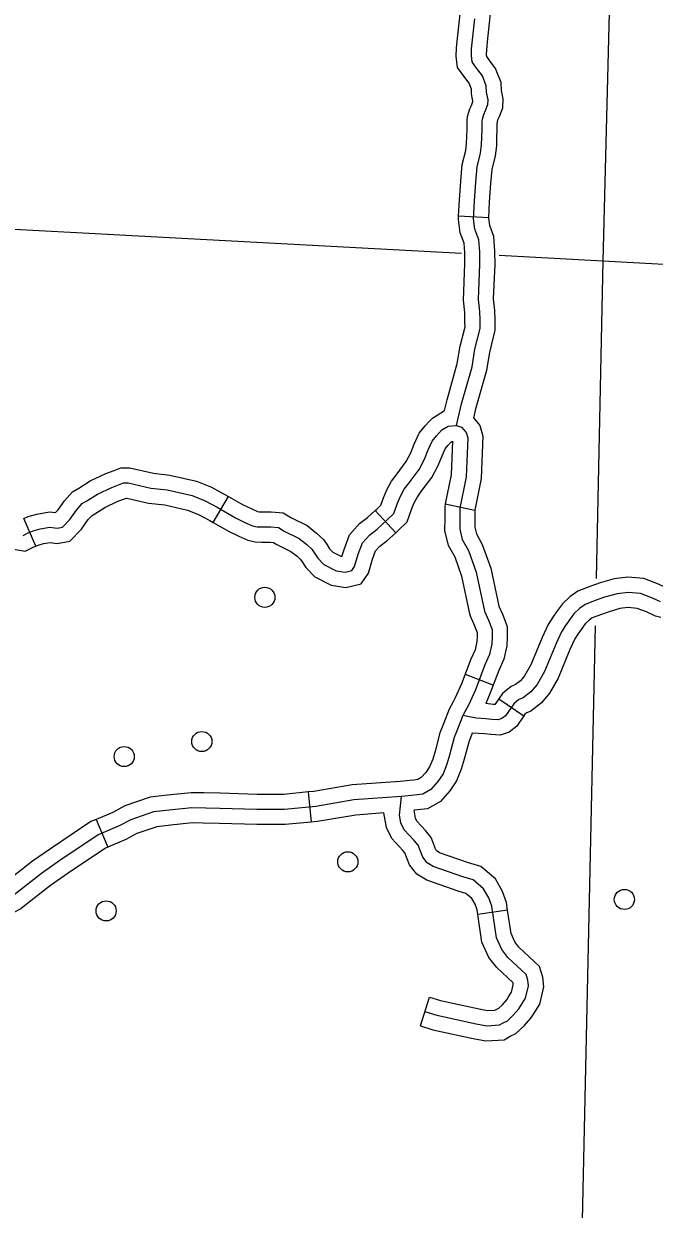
# Model space of a CAD drawing. Extents: x 653372 to 905732, y 627442 to 787275.
# Drawn here: x 888694 to 891815, y 671391 to 677257 of the extents above; entities that cross this region are included whole.
import ezdxf

# ---------------------------------------------------------------- set-up
doc = ezdxf.new("R2010")
doc.units = 0
for name, color, linetype in [('Level 45', 7, 'Continuous'), ('Level 5', 7, 'Continuous'), ('Level 56', 7, 'Continuous')]:
    doc.layers.add(name, color=color, linetype=linetype)

msp = doc.modelspace()

# ---------------------------------------------------------------- linework, layer by layer
at = {"layer": 'Level 45'}
for p, q in [((890995.5, 676296.9), (890846.4, 676304.7)), ((889632, 674789.2), (889706.9, 674918.4)), ((890535.2, 674738.3), (890434.1, 674848.2)), ((890780.5, 674881.1), (890926.7, 674850.8)), ((888754.3, 674672.7), (888694, 674809.3)), ((890879.5, 674039.3), (891018.6, 673984.9)), ((891045.8, 673917.2), (891169.4, 673833.3)), ((890102.1, 673455.7), (890116.4, 673307)), ((889052.1, 673319.7), (889110.7, 673182.3)), ((891089.1, 672871.1), (890941.3, 672849.6)), ((890657.6, 672298.6), (890702.3, 672441.1))]:
    msp.add_line(p, q, dxfattribs=at)
for points in [[(890909.8, 676853.4), (890911.7, 676857.3), (890917.3, 676871.9), (890917.4, 676874), (890910.5, 676909.7), (890909.6, 676934.2), (890898.3, 676962.4), (890881.6, 676985), (890841.1, 677040.3), (890835.2, 677097.1), (890836.4, 677138.4), (890842.6, 677200.4), (890852.5, 677289.1), (890856, 677328.2)], [(891044.4, 676788.8), (891048.8, 676797.9), (891065.9, 676841.8), (891067.1, 676886.1), (891059.3, 676926.7), (891057.9, 676965.7), (891029.8, 677035.8), (891001.8, 677073.5), (890985.5, 677095.9), (890984.8, 677102.7), (890985.5, 677128.8), (890991.1, 677184.7), (891001.1, 677274.2), (891004.8, 677314.9)], [(890835.4, 675268.7), (890861.6, 675377.2), (890913.1, 675559.6), (890927.2, 675646.4), (890953.4, 675749.1), (890952.5, 675791.3), (890951.6, 675833.6), (890944.9, 675892.9), (890952, 676067.2), (890951.7, 676128.4), (890947, 676187.7), (890927.5, 676241), (890920.5, 676291.9), (890925.1, 676379.9), (890932, 676472.6), (890938.4, 676548.4), (890955.2, 676617.2), (890960.6, 676659.3), (890961.6, 676695.1), (890962.8, 676735.2), (890963.5, 676760.5), (890963.9, 676775.3), (890964.2, 676785.8), (890971.2, 676808.9), (890980.2, 676827.6), (890991.6, 676856.8), (890992.3, 676880), (890984.9, 676918.2), (890983.7, 676949.9), (890964, 676999.1), (890941.7, 677029.3), (890927.5, 677048.7), (890913.3, 677068.1), (890910, 677099.9), (890910.9, 677133.6), (890916.9, 677192.6), (890926.8, 677281.6)], [(890846.4, 676304.7), (890850.6, 676384.7), (890857.6, 676478.5), (890864.5, 676560.5), (890881.6, 676630.8), (890886.1, 676665.1), (890887, 676697.3), (890888.1, 676737.3), (890888.9, 676762.7), (890889.3, 676777.4), (890889.9, 676798), (890901.4, 676836), (890909.8, 676853.4)], [(890995.5, 676296.9), (890999.7, 676375.2), (891006.5, 676466.7), (891012.3, 676536.4), (891028.7, 676603.5), (891035.1, 676653.4), (891036.3, 676693), (891037.4, 676733.1), (891038.2, 676758.4), (891038.6, 676773.1), (891038.6, 676773.7), (891041, 676781.7), (891044.4, 676788.8)], [(890878.1, 675778.2), (890877.8, 675789.7), (890877, 675828.6), (890870, 675890.2), (890877.3, 676068.5), (890877, 676125.3), (890873.4, 676171.6), (890854.6, 676222.9), (890845.5, 676288.8), (890846.4, 676304.7)], [(891027.4, 675781.3), (891027.2, 675792.9), (891026.2, 675838.6), (891019.7, 675895.6), (891026.7, 676065.9), (891026.3, 676131.6), (891020.7, 676203.7), (891000.4, 676259.2), (890995.4, 676295), (890995.5, 676296.9)], [(890776.5, 675342.8), (890789.4, 675396.2), (890840.1, 675575.8), (890854.1, 675661.6), (890878.5, 675757.7), (890878.1, 675778.2)], [(890921.2, 675305.9), (890933.9, 675358.3), (890986.2, 675543.4), (891000.4, 675631.1), (891028.3, 675740.5), (891027.4, 675781.3)], [(890700.1, 675288.6), (890716.6, 675306.1), (890776.5, 675342.8)], [(890921.2, 675305.9), (890952.2, 675269.5), (890966.5, 675216.5), (890959, 675006.4), (890926.7, 674850.8)], [(890526.7, 674834.1), (890544.9, 674885), (890558.7, 674919.3), (890577.7, 674953.4), (890601.8, 674986.2), (890650.6, 675051.6), (890677.7, 675102.3), (890695.7, 675148), (890715.6, 675192.5), (890737, 675218.8), (890764.1, 675247.6), (890794.2, 675266.1), (890835.4, 675268.7), (890860.9, 675261.6), (890884.5, 675233.9), (890891.5, 675208), (890884.6, 675015.3), (890852.6, 674860.8), (890852.4, 674810.7), (890852.1, 674756.7), (890864.8, 674704.9), (890895.3, 674650), (890933.4, 674543.4), (890974.3, 674350.9), (890994.8, 674306.6), (891012.8, 674259.8), (891013, 674223.8), (891010.7, 674189.1), (890999.1, 674135.9), (890976.9, 674084.8), (890929.7, 673961.5), (890896.7, 673889.1), (890868.2, 673833.9), (890840.5, 673766.1), (890825.2, 673725.8), (890802.1, 673637.8), (890788.7, 673593.1), (890769.3, 673546.1), (890743.8, 673507), (890709.3, 673468.1), (890668.8, 673444.8), (890613.3, 673438.7), (890564.4, 673433.8), (890328.7, 673416.1), (890139.1, 673384.2), (889984.5, 673369.4), (889848.3, 673369.5), (889664.7, 673374.7), (889526.1, 673377.4), (889414, 673366.5), (889336, 673357.2), (889224.1, 673318.6), (889166.9, 673287.5), (889062.7, 673243), (888872.8, 673116.1), (888782, 673053.1), (888639.1, 672940.9)], [(890434.1, 674848.2), (890442.2, 674855.7), (890462.2, 674875.3), (890475.1, 674911.5), (890491.2, 674951.5), (890514.7, 674993.9), (890541.8, 675030.6), (890587.4, 675091.8), (890609.8, 675133.7), (890626.9, 675177), (890651.5, 675231.8), (890680.7, 675268), (890700.1, 675288.6)], [(890535.2, 674738.3), (890545.1, 674747.5), (890591.3, 674792.8), (890614.7, 674858.4), (890626.3, 674887.1), (890640.7, 674913), (890661.8, 674941.8), (890713.8, 675011.5), (890745.6, 675070.8), (890764.6, 675119.1), (890779.8, 675153.1), (890793.2, 675169.7), (890808.7, 675186.1)], [(890808.7, 675186.1), (890811.6, 675189.1), (890816.2, 675191.9), (890810.2, 675024.3), (890780.5, 674881.1)], [(888279.7, 675032.9), (888288.8, 674992.9), (888301.1, 674964.3), (888322.5, 674922.2), (888359.1, 674884.4), (888406.3, 674854.9), (888470.3, 674822.6), (888475.7, 674819.1), (888498.2, 674790), (888515.8, 674759.7), (888539.5, 674734), (888562.4, 674715.2), (888635.4, 674659.6), (888701.6, 674647.2), (888744.6, 674668.4), (888754.3, 674672.7)], [(888694, 674809.3), (888715.5, 674818.8), (888758.8, 674830.3), (888821.2, 674842), (888851, 674837.9), (888864.7, 674852.3), (888896.2, 674896.7), (888935.6, 674940.7), (888966.8, 674959.6), (889023, 674994.8), (889101, 675032.1), (889141.8, 675047.1)], [(889141.8, 675047.1), (889174.2, 675059), (889219.3, 675060.2), (889336.5, 675032.7), (889417, 675024), (889549.8, 674993.7), (889622.9, 674963.7), (889686.9, 674930), (889706.9, 674918.4)], [(888690.9, 674725.2), (888713, 674736.1), (888740.3, 674748.2), (888775.3, 674757.4), (888823.1, 674766.4), (888858.9, 674761.5), (888885.4, 674765.8), (888922.5, 674804.6), (888954.6, 674850), (888983.8, 674882.6), (889006, 674896.1), (889059, 674929.3), (889130, 674963.2), (889188.5, 674984.7), (889211.6, 674985.3), (889323.9, 674958.9), (889404.6, 674950.2), (889527.1, 674922.2), (889591.3, 674896), (889650.8, 674864.7), (889741.7, 674811.9), (889788.6, 674790), (889826.7, 674773.5), (889849.7, 674767.7), (889871.5, 674767), (889916.5, 674767), (889954.4, 674763.8), (889983.1, 674746.5), (890056.8, 674710), (890095.7, 674679.6), (890120.8, 674657), (890149.1, 674612.2), (890179.1, 674581.3), (890239.8, 674550.5), (890285.8, 674543), (890318.2, 674551.1), (890331.6, 674571.2), (890350.1, 674632.4), (890370.9, 674688.1), (890406.8, 674728.4), (890443.5, 674755.5), (890493.7, 674801.6), (890526.7, 674834.1)], [(888754.3, 674672.7), (888765.2, 674677.5), (888791.7, 674684.5), (888824.9, 674690.7), (888860, 674686), (888922.1, 674696.2), (888980.2, 674757), (889013.1, 674803.3), (889032, 674824.5), (889045.3, 674832.5), (889095.1, 674863.7), (889159.1, 674894.3), (889193.3, 674906.9)], [(889193.3, 674906.9), (889202.7, 674910.4), (889203.9, 674910.4), (889311.3, 674885.2), (889392.2, 674876.4), (889504.5, 674850.8), (889559.7, 674828.2), (889614.6, 674799.3), (889632, 674789.2)], [(889706.9, 674918.4), (889776.3, 674878.2), (889819.3, 674858.1), (889850.9, 674844.4), (889860, 674842.1), (889872.6, 674841.7), (889919.6, 674841.7), (889978, 674836.8), (890018.9, 674812.1), (890096.8, 674773.6), (890143.8, 674736.8), (890178.4, 674705.6), (890195.4, 674678.8)], [(890195.4, 674678.8), (890208.1, 674658.7), (890224, 674642.2), (890263.2, 674622.3), (890268.7, 674621.4), (890279.3, 674656.3), (890305.9, 674727.4), (890356.2, 674783.8), (890396, 674813.2), (890434.1, 674848.2)], [(890780.5, 674881.1), (890777.9, 674868.6), (890777.7, 674811), (890777.4, 674747.9), (890794.6, 674677.4), (890827.1, 674619.1), (890861.4, 674523), (890899.2, 674344.9)], [(890927.2, 674853), (890927.1, 674810.4), (890926.9, 674765.5), (890934.9, 674732.4), (890963.6, 674680.9), (891005.4, 674563.8), (891045.3, 674376)], [(889632, 674789.2), (889707.1, 674745.7), (889758, 674721.9), (889802.5, 674702.6), (889839.3, 674693.3), (889870.4, 674692.4), (889913.3, 674692.4), (889930.7, 674690.9), (889947.2, 674681), (890016.8, 674646.5), (890047.7, 674622.4), (890063.1, 674608.5), (890069.1, 674599)], [(890069.1, 674599), (890090, 674565.8), (890134.2, 674520.3), (890216.3, 674478.6), (890289, 674466.8), (890364.3, 674485.6), (890399.9, 674539.1), (890420.8, 674608.5), (890436, 674648.9), (890457.4, 674672.9), (890491.1, 674697.8), (890535.2, 674738.3)], [(891882.5, 674464.5), (891870.3, 674467.5), (891835.3, 674484.1), (891764.1, 674511.5), (891683.7, 674517.9), (891615.9, 674509.9), (891546.7, 674490.2), (891501.7, 674474.4), (891436.8, 674449.8), (891397.6, 674421.6), (891360.3, 674386.5), (891331.5, 674346.5)], [(891845.3, 674396.7), (891805.9, 674415.4), (891747.4, 674437.9), (891685.1, 674442.9), (891630.6, 674436.5), (891569.4, 674419), (891527.4, 674404.3), (891472.4, 674383.4), (891445.2, 674363.9), (891416.7, 674337.1), (891375, 674279.1), (891355.8, 674248.8), (891328.8, 674190.5), (891271.4, 674051.9), (891234.9, 673987.4), (891204.3, 673951.5), (891166.2, 673921.7), (891145.4, 673913.3), (891119.1, 673892.2), (891078.9, 673833), (891060.6, 673818.8), (891042.5, 673812.9), (891011.5, 673814.3), (890980.8, 673817.8), (890933.3, 673820.4), (890868.2, 673833.9)], [(891045.3, 674376), (891045.6, 674374.7), (891063.7, 674335.7), (891087.3, 674273.9), (891087.7, 674221.6), (891084.9, 674178.6), (891070.5, 674112.8), (891046, 674056.5), (890998.6, 673932.6), (890980.5, 673892.9)], [(891847.6, 674319.3), (891820.3, 674325.9), (891776.4, 674346.8), (891730.6, 674364.3), (891686.5, 674367.9), (891645.3, 674363), (891592, 674347.8), (891553, 674334.1), (891508, 674317.1), (891492.8, 674306.1), (891473.1, 674287.6), (891452.7, 674259.2)], [(890899.2, 674344.9), (890903, 674327.1), (890926, 674277.5), (890938.2, 674245.7), (890938.3, 674226), (890936.6, 674199.6), (890927.7, 674159), (890907.7, 674113), (890860.7, 673990.3), (890829.6, 673921.8), (890819.1, 673901.6)], [(891331.5, 674346.5), (891313.1, 674321), (891290.1, 674284.7), (891260.3, 674220.5), (891204.2, 674084.7), (891173.4, 674030.4), (891152.4, 674005.7), (891128.5, 673987), (891107.3, 673978.4), (891063.6, 673943.4), (891045.8, 673917.2)], [(891452.7, 674259.2), (891436.9, 674237.3), (891421.5, 674213), (891397.2, 674160.5), (891338.7, 674019.1), (891296.4, 673944.4), (891256.2, 673897.3), (891203.9, 673856.4), (891183.6, 673848.2), (891174.6, 673841), (891169.4, 673833.3)], [(890819.1, 673901.6), (890800.3, 673865.2), (890771, 673793.4), (890754, 673748.6), (890730.3, 673658.1), (890718.2, 673618.1), (890702.9, 673581), (890684.3, 673552.4), (890661.5, 673526.8), (890645.1, 673517.4), (890623, 673514.9)], [(891045.8, 673917.2), (891026.2, 673888.4), (891017.3, 673888.8), (890980.5, 673892.9)], [(891169.4, 673833.3), (891134, 673781.2), (891096.1, 673751.8), (891052.7, 673737.7), (891005.7, 673739.8), (890974.5, 673743.3), (890913.1, 673746.8)], [(890913.1, 673746.8), (890896.5, 673703), (890874, 673617.5), (890859.1, 673568), (890835.7, 673511.2), (890803.3, 673461.5), (890757, 673409.4), (890692.4, 673372.3), (890625.8, 673365)], [(890623, 673514.9), (890605.5, 673513), (890557.8, 673508.2), (890319.7, 673490.3), (890129.3, 673458.3), (890102.1, 673455.7)], [(889585.7, 673451), (889523.2, 673452.2), (889405.9, 673440.8), (889319.2, 673430.4), (889193.8, 673387.1), (889134.4, 673354.8), (889052.1, 673319.7)], [(890102.1, 673455.7), (889980.9, 673444.1), (889849.4, 673444.1), (889666.5, 673449.4), (889585.7, 673451)], [(890680, 672369.8), (890738.5, 672351.5), (890933.8, 672308.9), (890985.6, 672299.4), (891049, 672303.2), (891067, 672313.9), (891087.8, 672323.4), (891116.9, 672351), (891144.7, 672382.2), (891178.4, 672435.2), (891193, 672496.5), (891189.9, 672524.9), (891181.7, 672552.1), (891090.3, 672637.4), (891059.9, 672675.7), (891033.7, 672733.7), (891010.7, 672891.3), (890996.2, 672931.3), (890970.1, 672977.3), (890919.3, 673020.4), (890867.9, 673036.5), (890721, 673087.2), (890690.3, 673105.5), (890668.7, 673132.7), (890645.6, 673192.7), (890626.9, 673215.8), (890577.6, 673268.8), (890560.6, 673302.8), (890554, 673341.5), (890564.4, 673433.8)], [(889052.1, 673319.7), (889027, 673309), (888830.8, 673177.8), (888737.6, 673113.2), (888605, 673009)], [(890476.4, 673352.3), (890337.7, 673341.8), (890148.9, 673310.1), (890116.4, 673307)], [(890580.1, 673154.9), (890580.1, 673154.9), (890570.4, 673166.9), (890515.7, 673225.8), (890488.9, 673279.2), (890476.4, 673352.3)], [(890719.4, 673208.7), (890711, 673230.5), (890683.4, 673264.8), (890639.6, 673311.9), (890632.4, 673326.3), (890625.8, 673365)], [(889582.7, 673301.6), (889529, 673302.7), (889422, 673292.3), (889352.8, 673284), (889254.3, 673250), (889199.5, 673220.2), (889110.7, 673182.3)], [(890116.4, 673307), (889988.1, 673294.7), (889847.2, 673294.8), (889662.9, 673300.1), (889582.7, 673301.6)], [(891089.1, 672871.1), (891083.5, 672909.6), (891064.3, 672962.7), (891028.5, 673025.7), (890956.1, 673087.1), (890891.3, 673107.5), (890752.7, 673155.3), (890740.3, 673162.7), (890734.3, 673170.2), (890719.4, 673208.7)], [(889110.7, 673182.3), (889098.5, 673177.1), (888914.8, 673054.3), (888826.4, 672993), (888697.2, 672891.6)], [(890941.3, 672849.6), (890937.9, 672873.1), (890928.2, 672899.9), (890911.7, 672928.9), (890882.5, 672953.7), (890844.6, 672965.6), (890689.4, 673019.1), (890640.4, 673048.4), (890603.2, 673095.1), (890580.1, 673154.9)], [(888697.2, 672891.6), (888680.3, 672878.3), (888642.2, 672857.5), (888613.6, 672848), (888605.4, 672841.1), (888585.5, 672823.4), (888581.1, 672818.5), (888578.8, 672814), (888571.7, 672794.9), (888550.4, 672761.7), (888514.1, 672726.9), (888426.4, 672667), (888363.6, 672607.6), (888296.9, 672559.9)], [(891093.8, 672441.3), (891108.6, 672464.7), (891117.3, 672501.3), (891116.4, 672510), (891116, 672511.3), (891035.3, 672586.6), (890995.7, 672636.4), (890961.3, 672712.6), (890941.3, 672849.6)], [(891219.9, 672361.3), (891248.1, 672405.8), (891268.6, 672491.7), (891263.4, 672539.8), (891247.4, 672593), (891145.3, 672688.3), (891124.1, 672714.9), (891106.1, 672754.9), (891089.1, 672871.1)], [(890702.3, 672441.1), (890757.7, 672423.7), (890948.5, 672382.1), (890990.2, 672374.4), (891026.4, 672376.6), (891032.3, 672380.1), (891045.4, 672386.1), (891063.2, 672403.1), (891084.9, 672427.4), (891093.8, 672441.3)], [(890657.6, 672298.6), (890719.3, 672279.2), (890919, 672235.7), (890981, 672224.3), (891071.6, 672229.8), (891101.7, 672247.7), (891130.2, 672260.7), (891170.5, 672299), (891204.5, 672337), (891219.9, 672361.3)]]:
    msp.add_lwpolyline(points, dxfattribs=at)
at = {"layer": 'Level 5'}
for points in [[(891647.2, 679510.4), (891560.6, 676084.3)], [(887907.6, 676279.8), (890861, 676121.7)], [(891047.4, 676111.7), (891560.6, 676084.3)], [(891560.6, 676084.3), (891526.8, 674511.4)], [(891560.6, 676084.3), (896849.5, 675795.4)], [(891521.7, 674278.1), (891445.4, 670732.7)]]:
    msp.add_lwpolyline(points, dxfattribs=at)
at = {"layer": 'Level 56'}
for centre in [(889887.6, 674418.9), (889575.6, 673705.3), (889191.6, 673630.9), (890298.3, 673110.2), (891667.1, 672924.2), (889101.8, 672867.3)]:
    msp.add_circle(centre, 49.8, dxfattribs=at)

doc.saveas('drawing.dxf')
